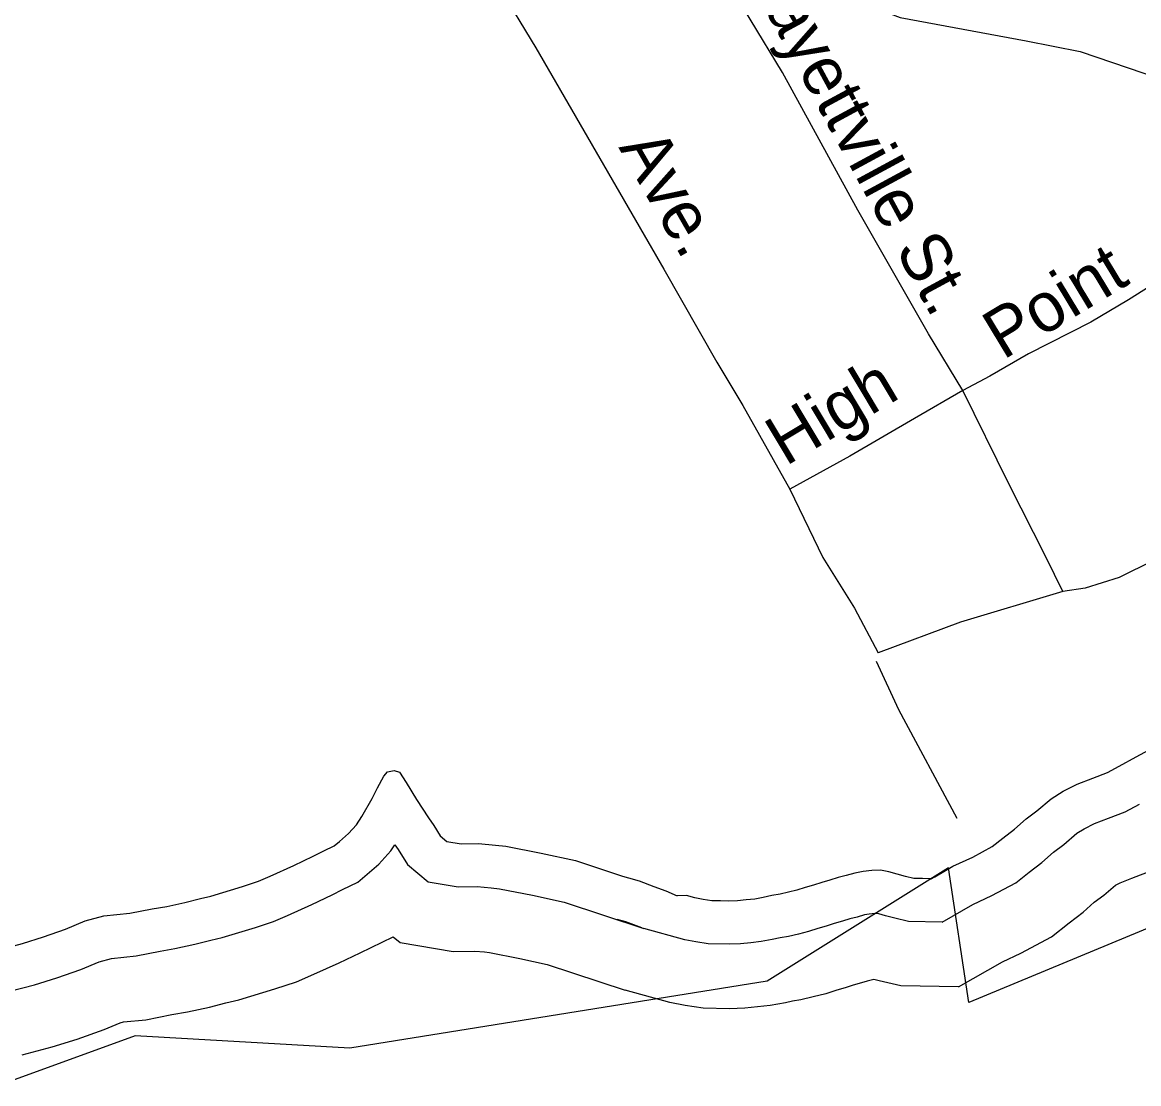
# Model space of a CAD drawing. Extents: x 2104537 to 2336408, y 34176 to 229611.
# Drawn here: x 2133644 to 2135347, y 50504 to 52123 of the extents above; entities that cross this region are included whole.
import ezdxf

# ---------------------------------------------------------------- set-up
doc = ezdxf.new("R2010")
doc.units = 0
for name, color, linetype in [('Exist Boundary Political City Limit New', 7, 'Continuous'), ('Exist Hydrographic Buffer Line', 7, 'Continuous'), ('Exist Hydrographic River Shore', 7, 'Continuous'), ('Exist Road Non-System Type 51', 7, 'Continuous'), ('Exist Road Non-System Type 51 Label', 7, 'Continuous'), ('Map Preparation Boundary City Limit Buffer Line', 7, 'Continuous')]:
    doc.layers.add(name, color=color, linetype=linetype)

msp = doc.modelspace()

# ---------------------------------------------------------------- linework, layer by layer
at = {"layer": 'Exist Boundary Political City Limit New'}
msp.add_lwpolyline([(2137310.8, 51451.8), (2136753.2, 51178.3), (2136262.2, 51114.9), (2135088.2, 50627.9), (2135057, 50833.1), (2134780.2, 50660.2), (2134143.5, 50557.9), (2133816, 50577.1), (2133616.5, 50503.9)], dxfattribs=at)
at = {"layer": 'Exist Hydrographic Buffer Line'}
for points in [[(2135047.1, 50750.5), (2135094, 50777.2), (2135123.3, 50791), (2135159.9, 50810.4), (2135180.2, 50826.7), (2135199.5, 50841.5), (2135217.2, 50857.2), (2135232.7, 50868.7), (2135252.7, 50885.9), (2135263.7, 50892.9), (2135279.7, 50900.6), (2135301.1, 50909), (2135326.7, 50918.7), (2135348.6, 50930.4)], [(2133625, 50644.8), (2133662.5, 50654.8), (2133696.9, 50665.4), (2133733.5, 50678.3), (2133761.5, 50689.9), (2133780.3, 50695.1), (2133817.9, 50699), (2133854.1, 50706), (2133876.9, 50709.9), (2133907, 50716.5), (2133931.4, 50722.7), (2133948.8, 50726.7), (2133999.7, 50742.3), (2134027.4, 50751.2), (2134048.8, 50760.6), (2134085.7, 50777.4), (2134116.6, 50792.1), (2134132.7, 50800.1), (2134155.9, 50811.4), (2134170.3, 50823.3), (2134187.9, 50838.7), (2134206, 50858.9), (2134212.2, 50868.4), (2134217.2, 50861.4), (2134231.5, 50838.3), (2134263.2, 50811.7), (2134308.8, 50804), (2134337.8, 50804.5), (2134359.1, 50802.7), (2134371.8, 50801.2), (2134422.6, 50791.5), (2134470.7, 50781), (2134592.3, 50740.8)], [(2135072.3, 50651.6), (2135139.4, 50689.8), (2135167.3, 50702.9), (2135214.2, 50727.8), (2135240.9, 50749.2), (2135262.3, 50765.5), (2135279.3, 50780.7), (2135294.1, 50791.7), (2135311.7, 50806.8), (2135319, 50810.2), (2135336.6, 50817.2), (2135367.4, 50828.9)], [(2134550.9, 50755.1), (2134564.2, 50751.2), (2134584.5, 50743.6), (2134588.8, 50741.9)], [(2135047.1, 50750.5), (2134996.1, 50751.5), (2134975.3, 50756.2), (2134961, 50760.1), (2134950.6, 50763), (2134947.6, 50763.6), (2134944.4, 50763.5), (2134936.2, 50762.7), (2134929, 50761.3), (2134917.8, 50758.1), (2134906.3, 50755.3), (2134895.3, 50751.8), (2134882.7, 50748.1), (2134870.2, 50744.1), (2134857.7, 50740.4), (2134843.4, 50735.8), (2134828, 50732.2), (2134812.8, 50728.6), (2134800, 50726.5), (2134787.9, 50723.7), (2134771, 50720.6), (2134755.3, 50718.9), (2134739.7, 50717.3), (2134722.5, 50716.7), (2134690.5, 50717.4), (2134671.7, 50720.1), (2134654.9, 50723.4), (2134592.3, 50740.8)], [(2133643.9, 50548), (2133689.7, 50560.2), (2133727.7, 50571.9), (2133768.8, 50586.4), (2133793.5, 50596.7), (2133798.4, 50598), (2133832.3, 50601.5), (2133871.9, 50609.2), (2133895.8, 50613.3), (2133929.5, 50620.7), (2133954.5, 50627), (2133974.4, 50631.6), (2134029.2, 50648.4), (2134062.4, 50659.1), (2134088.9, 50670.7), (2134127.2, 50688.1), (2134159.6, 50703.5), (2134176.1, 50711.7), (2134209.7, 50728.1), (2134220.5, 50719.1), (2134301.4, 50705.4), (2134334.6, 50706), (2134349.1, 50704.8), (2134356.7, 50703.9), (2134402.9, 50695.1), (2134444.6, 50685.9), (2134563.7, 50646.6)], [(2135072.3, 50651.6), (2134984.2, 50653.3), (2134951.3, 50660.7), (2134943.1, 50663), (2134943, 50663), (2134933, 50660.5), (2134924.2, 50657.7), (2134911.7, 50654), (2134899.2, 50650), (2134886.6, 50646.3), (2134869.8, 50640.9), (2134850.6, 50636.4), (2134831.9, 50632), (2134819.1, 50629.9), (2134808.2, 50627.4), (2134785.1, 50623.1), (2134765.6, 50621), (2134746.4, 50619), (2134723.1, 50618.3), (2134682.5, 50619.1), (2134655, 50623.1), (2134632.1, 50627.6), (2134563.7, 50646.6)]]:
    msp.add_lwpolyline(points, dxfattribs=at)
at = {"layer": 'Exist Hydrographic River Shore'}
for points in [[(2135030.3, 50816.5), (2135035.9, 50819.6), (2135063.8, 50835.5), (2135093.9, 50849.7), (2135123.7, 50865.5), (2135139.7, 50878.3), (2135157.7, 50892.1), (2135175.7, 50908.1), (2135191.7, 50920), (2135213.4, 50938.6), (2135231.7, 50950.4), (2135253.5, 50960.8), (2135277.3, 50970.2), (2135299.5, 50978.6), (2135317.4, 50988.1), (2135343.3, 51002.4), (2135369.5, 51016.6)], [(2133612.3, 50709.3), (2133644.3, 50717.9), (2133676.3, 50727.8), (2133710, 50739.6), (2133740.1, 50752.1), (2133768.2, 50759.8), (2133808.3, 50763.9), (2133842.2, 50770.5), (2133864.3, 50774.3), (2133891.9, 50780.4), (2133916, 50786.5), (2133931.8, 50790.1), (2133980, 50804.9), (2134004.1, 50812.7), (2134022, 50820.5), (2134058.1, 50836.9), (2134087.9, 50851.1), (2134103.8, 50859), (2134120, 50866.9), (2134127.7, 50873.3), (2134141.7, 50885.5), (2134153.8, 50899), (2134161.9, 50911.3), (2134177.5, 50938.9), (2134185.7, 50955.2), (2134195.6, 50973), (2134201.3, 50979.5), (2134211.5, 50981.6), (2134219.3, 50979.1), (2134229.5, 50963.2), (2134245.4, 50937.6), (2134263.6, 50909.4), (2134271.9, 50897.7), (2134281.7, 50881.8), (2134291.8, 50873.4), (2134313.7, 50869.7), (2134339.9, 50870.2), (2134365.8, 50868), (2134381.9, 50866.1), (2134435.8, 50855.8), (2134488.1, 50844.3), (2134559.8, 50820.6), (2134568.9, 50818.1)], [(2135030.3, 50816.5), (2135017.1, 50816.7), (2135004, 50817), (2134991.3, 50819.8), (2134978.5, 50823.4), (2134965.8, 50826.9), (2134953.1, 50829.4), (2134939.9, 50829), (2134926.8, 50827.6), (2134913.9, 50825.3), (2134901.1, 50821.6), (2134888.5, 50818.5), (2134876, 50814.5), (2134863.5, 50810.8), (2134850.9, 50806.8), (2134838.4, 50803.1), (2134825.8, 50799.1), (2134813, 50796), (2134800.1, 50793), (2134787.3, 50791), (2134774.4, 50787.9), (2134761.6, 50785.6), (2134748.4, 50784.2), (2134735.3, 50782.8), (2134722.1, 50782.4), (2134709, 50782.6), (2134695.9, 50782.9), (2134682.8, 50784.8), (2134670.1, 50787.3), (2134657.3, 50790.8), (2134643.2, 50790.5)], [(2134568.9, 50818.1), (2134584.9, 50813.6), (2134607.7, 50804.9), (2134626, 50798), (2134643.2, 50790.5)]]:
    msp.add_lwpolyline(points, dxfattribs=at)
at = {"layer": 'Exist Road Non-System Type 51'}
for points in [[(2134677.2, 52374.4), (2134721.4, 52348.1), (2134768, 52306.8), (2134888.3, 52181.1), (2134925.9, 52152.4), (2134983.4, 52130.8), (2135175.6, 52094.9), (2135258.1, 52078.8), (2135595.5, 51963.9)], [(2135078.7, 51561.7), (2135026.4, 51647.9), (2134918.8, 51836.4), (2134803.9, 52046.5), (2134705.2, 52209.8), (2134646, 52303.2)], [(2134341.1, 52224.2), (2134369.8, 52179.3), (2134427.2, 52084.2), (2134622.9, 51746.6), (2134703.6, 51604.8), (2134743.1, 51538.4), (2134814.9, 51410.9)], [(2135595.5, 51963.9), (2135521.6, 51860.6), (2135482.1, 51818.4), (2135392.3, 51738.1), (2135331.7, 51700), (2135274.3, 51665.9), (2135179.2, 51617.4), (2135119.9, 51583.3), (2135078.7, 51561.7)], [(2135595.5, 51963.9), (2135638.5, 51928), (2135669.1, 51893.9), (2135719.3, 51838.2), (2135749.8, 51782.5), (2135762.4, 51739.5), (2135760.6, 51692.8), (2135740.8, 51638.9), (2135713.9, 51586.9), (2135660.1, 51525.8), (2135523.7, 51409.1), (2135459.9, 51352.2), (2135423.2, 51328.3), (2135317.3, 51276.3), (2135265.3, 51260.1), (2135231.2, 51254.7)], [(2135078.7, 51561.7), (2135005.1, 51518.6), (2134906.4, 51461.2), (2134814.9, 51410.9)], [(2135231.2, 51254.7), (2135206.1, 51306.8), (2135148.6, 51419.9), (2135078.7, 51561.7)], [(2134814.9, 51410.9), (2134865.1, 51306.8), (2134913.6, 51229.6), (2134949.5, 51161.4)], [(2135231.2, 51254.7), (2135075.1, 51208), (2134949.5, 51161.4)], [(2135070.1, 50908.5), (2134981.1, 51074.3), (2134947.1, 51148.2)]]:
    msp.add_lwpolyline(points, dxfattribs=at)
at = {"layer": 'Map Preparation Boundary City Limit Buffer Line'}
msp.add_lwpolyline([(2137310.8, 51451.8), (2136753.2, 51178.3), (2136262.2, 51114.9), (2135088.2, 50627.9), (2135057, 50833.1), (2134780.2, 50660.2), (2134143.5, 50557.9), (2133816, 50577.1), (2133616.5, 50503.9)], dxfattribs=at)

# ---------------------------------------------------------------- texts
at = {"layer": 'Exist Road Non-System Type 51 Label'}
for s, rotation, p in [('Fayettville St.', 298.4363, (2134746.6, 52198.8)), ('Ave.', 299.8265, (2134553.1, 51932.5)), ('Point', 31.1456, (2135140.2, 51607.4)), ('High', 30.8987, (2134808.5, 51445.3))]:
    msp.add_text(s, height=75, rotation=rotation, dxfattribs=at).set_placement(p)

doc.saveas('drawing.dxf')
